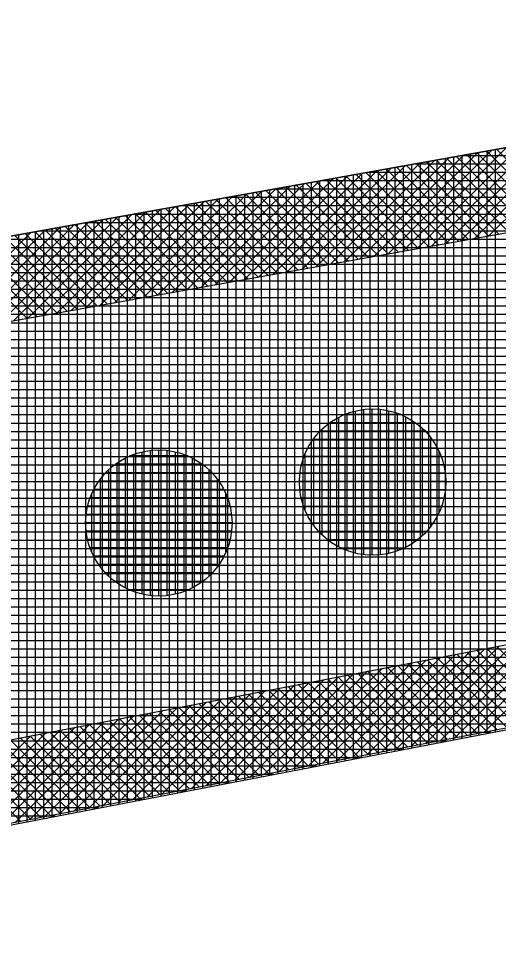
# Model space of a CAD drawing. Extents: x -565346 to -564154, y -1097386 to -1095620.
# Drawn here: x -564789.87 to -564778.39, y -1095788.84 to -1095766.89 of the extents above; entities that cross this region are included whole.
import ezdxf

# ---------------------------------------------------------------- set-up
doc = ezdxf.new("R2010")
doc.units = 0
for name, color, linetype in [('Vrstva 1', 7, 'Continuous'), ('Vrstva 13', 7, 'Continuous'), ('Vrstva 41', 7, 'Continuous'), ('Vrstva 42', 7, 'Continuous'), ('Vrstva 43', 7, 'Continuous'), ('Vrstva 44', 7, 'Continuous')]:
    doc.layers.add(name, color=color, linetype=linetype)

msp = doc.modelspace()

# ---------------------------------------------------------------- linework, layer by layer
at = {"layer": 'Vrstva 1'}
msp.add_line((-564877.52, -1095802.97), (-564694, -1095767.75), dxfattribs=at)
at = {"layer": 'Vrstva 13'}
msp.add_line((-564879.81, -1095788.15), (-564772.2, -1095768.91), dxfattribs=at)
at = {"layer": 'Vrstva 41'}
for p, q in [((-564779.303, -1095772.212), (-564776.828, -1095769.737)), ((-564778.958, -1095772.15), (-564776.484, -1095769.676)), ((-564778.614, -1095772.089), (-564776.139, -1095769.614)), ((-564780.336, -1095772.397), (-564777.862, -1095769.922)), ((-564779.991, -1095772.335), (-564777.517, -1095769.861)), ((-564779.647, -1095772.273), (-564777.173, -1095769.799)), ((-564781.713, -1095772.643), (-564779.239, -1095770.169)), ((-564781.369, -1095772.581), (-564778.895, -1095770.107)), ((-564781.025, -1095772.52), (-564778.55, -1095770.045)), ((-564780.68, -1095772.458), (-564778.206, -1095769.984)), ((-564777.431, -1095771.877), (-564779.155, -1095770.154)), ((-564777.191, -1095771.834), (-564778.915, -1095770.111)), ((-564776.951, -1095771.791), (-564778.675, -1095770.068)), ((-564776.712, -1095771.749), (-564778.435, -1095770.025)), ((-564782.747, -1095772.828), (-564780.272, -1095770.353)), ((-564782.402, -1095772.766), (-564779.928, -1095770.292)), ((-564782.058, -1095772.704), (-564779.584, -1095770.23)), ((-564778.871, -1095772.135), (-564780.595, -1095770.411)), ((-564778.631, -1095772.092), (-564780.355, -1095770.368)), ((-564778.391, -1095772.049), (-564780.115, -1095770.325)), ((-564778.151, -1095772.006), (-564779.875, -1095770.282)), ((-564777.911, -1095771.963), (-564779.635, -1095770.239)), ((-564777.671, -1095771.92), (-564779.395, -1095770.196)), ((-564784.124, -1095773.074), (-564781.65, -1095770.6)), ((-564783.78, -1095773.012), (-564781.306, -1095770.538)), ((-564783.436, -1095772.951), (-564780.961, -1095770.476)), ((-564783.091, -1095772.889), (-564780.617, -1095770.415)), ((-564780.071, -1095772.349), (-564781.794, -1095770.625)), ((-564779.831, -1095772.306), (-564781.555, -1095770.583)), ((-564779.591, -1095772.263), (-564781.315, -1095770.54)), ((-564779.351, -1095772.22), (-564781.075, -1095770.497)), ((-564779.111, -1095772.178), (-564780.835, -1095770.454)), ((-564785.502, -1095773.32), (-564783.028, -1095770.846)), ((-564785.158, -1095773.259), (-564782.683, -1095770.784)), ((-564784.813, -1095773.197), (-564782.339, -1095770.723)), ((-564784.469, -1095773.135), (-564781.995, -1095770.661)), ((-564781.27, -1095772.564), (-564782.994, -1095770.84)), ((-564781.031, -1095772.521), (-564782.754, -1095770.797)), ((-564780.791, -1095772.478), (-564782.514, -1095770.754)), ((-564780.551, -1095772.435), (-564782.274, -1095770.711)), ((-564780.311, -1095772.392), (-564782.034, -1095770.668)), ((-564786.535, -1095773.505), (-564784.061, -1095771.031)), ((-564786.191, -1095773.443), (-564783.717, -1095770.969)), ((-564785.847, -1095773.382), (-564783.372, -1095770.908)), ((-564782.47, -1095772.778), (-564784.194, -1095771.054)), ((-564782.23, -1095772.735), (-564783.954, -1095771.012)), ((-564781.99, -1095772.692), (-564783.714, -1095770.969)), ((-564781.75, -1095772.649), (-564783.474, -1095770.926)), ((-564781.51, -1095772.607), (-564783.234, -1095770.883)), ((-564787.913, -1095773.751), (-564785.439, -1095771.277)), ((-564787.569, -1095773.69), (-564785.094, -1095771.215)), ((-564787.224, -1095773.628), (-564784.75, -1095771.154)), ((-564786.88, -1095773.567), (-564784.406, -1095771.092)), ((-564783.67, -1095772.993), (-564785.394, -1095771.269)), ((-564783.43, -1095772.95), (-564785.154, -1095771.226)), ((-564783.19, -1095772.907), (-564784.914, -1095771.183)), ((-564782.95, -1095772.864), (-564784.674, -1095771.14)), ((-564782.71, -1095772.821), (-564784.434, -1095771.097)), ((-564788.946, -1095773.936), (-564786.472, -1095771.462)), ((-564788.602, -1095773.874), (-564786.128, -1095771.4)), ((-564788.258, -1095773.813), (-564785.783, -1095771.339)), ((-564784.87, -1095773.207), (-564786.593, -1095771.483)), ((-564784.63, -1095773.164), (-564786.353, -1095771.441)), ((-564784.39, -1095773.121), (-564786.113, -1095771.398)), ((-564784.15, -1095773.078), (-564785.873, -1095771.355)), ((-564783.91, -1095773.036), (-564785.634, -1095771.312)), ((-564790.324, -1095774.182), (-564787.85, -1095771.708)), ((-564789.98, -1095774.121), (-564787.505, -1095771.647)), ((-564789.635, -1095774.059), (-564787.161, -1095771.585)), ((-564789.291, -1095773.998), (-564786.817, -1095771.523)), ((-564786.069, -1095773.422), (-564787.793, -1095771.698)), ((-564785.829, -1095773.379), (-564787.553, -1095771.655)), ((-564785.589, -1095773.336), (-564787.313, -1095771.612)), ((-564785.349, -1095773.293), (-564787.073, -1095771.569)), ((-564785.11, -1095773.25), (-564786.833, -1095771.526)), ((-564791.357, -1095774.367), (-564788.883, -1095771.893)), ((-564791.013, -1095774.305), (-564788.539, -1095771.831)), ((-564790.668, -1095774.244), (-564788.194, -1095771.77)), ((-564787.269, -1095773.636), (-564788.993, -1095771.912)), ((-564787.029, -1095773.593), (-564788.753, -1095771.87)), ((-564786.789, -1095773.55), (-564788.513, -1095771.827)), ((-564786.549, -1095773.507), (-564788.273, -1095771.784)), ((-564786.309, -1095773.465), (-564788.033, -1095771.741)), ((-564792.046, -1095774.49), (-564789.572, -1095772.016)), ((-564791.702, -1095774.429), (-564789.227, -1095771.954)), ((-564788.469, -1095773.851), (-564790.192, -1095772.127)), ((-564788.229, -1095773.808), (-564789.953, -1095772.084)), ((-564787.989, -1095773.765), (-564789.713, -1095772.041)), ((-564787.749, -1095773.722), (-564789.473, -1095771.998)), ((-564787.509, -1095773.679), (-564789.233, -1095771.955)), ((-564789.668, -1095774.065), (-564791.392, -1095772.341)), ((-564789.429, -1095774.022), (-564791.152, -1095772.299)), ((-564789.189, -1095773.979), (-564790.912, -1095772.256)), ((-564788.949, -1095773.936), (-564790.672, -1095772.213)), ((-564788.709, -1095773.894), (-564790.432, -1095772.17)), ((-564779.091, -1095784.04), (-564776.622, -1095781.571)), ((-564778.741, -1095783.973), (-564776.272, -1095781.503)), ((-564780.142, -1095784.242), (-564777.672, -1095781.772)), ((-564779.791, -1095784.175), (-564777.322, -1095781.705)), ((-564779.441, -1095784.107), (-564776.972, -1095781.638)), ((-564781.542, -1095784.511), (-564779.072, -1095782.041)), ((-564781.192, -1095784.444), (-564778.722, -1095781.974)), ((-564780.842, -1095784.377), (-564778.372, -1095781.906)), ((-564780.492, -1095784.309), (-564778.022, -1095781.839)), ((-564777.24, -1095783.684), (-564778.913, -1095782.01)), ((-564777.002, -1095783.638), (-564778.676, -1095781.965)), ((-564776.765, -1095783.593), (-564778.438, -1095781.919)), ((-564782.593, -1095784.713), (-564780.122, -1095782.242)), ((-564782.243, -1095784.646), (-564779.772, -1095782.175)), ((-564781.893, -1095784.579), (-564779.422, -1095782.108)), ((-564778.426, -1095783.912), (-564780.1, -1095782.238)), ((-564778.188, -1095783.866), (-564779.862, -1095782.192)), ((-564777.951, -1095783.821), (-564779.625, -1095782.147)), ((-564777.714, -1095783.775), (-564779.388, -1095782.101)), ((-564777.477, -1095783.729), (-564779.15, -1095782.056)), ((-564783.644, -1095784.915), (-564781.172, -1095782.444)), ((-564783.293, -1095784.848), (-564780.822, -1095782.377)), ((-564782.943, -1095784.781), (-564780.472, -1095782.309)), ((-564779.612, -1095784.14), (-564781.286, -1095782.466)), ((-564779.375, -1095784.094), (-564781.049, -1095782.42)), ((-564779.137, -1095784.049), (-564780.811, -1095782.375)), ((-564778.9, -1095784.003), (-564780.574, -1095782.329)), ((-564778.663, -1095783.958), (-564780.337, -1095782.284)), ((-564784.694, -1095785.117), (-564782.222, -1095782.645)), ((-564784.344, -1095785.05), (-564781.872, -1095782.578)), ((-564783.994, -1095784.983), (-564781.522, -1095782.511)), ((-564780.798, -1095784.368), (-564782.473, -1095782.693)), ((-564780.561, -1095784.323), (-564782.235, -1095782.648)), ((-564780.323, -1095784.277), (-564781.998, -1095782.602)), ((-564780.086, -1095784.231), (-564781.761, -1095782.557)), ((-564779.849, -1095784.186), (-564781.523, -1095782.511)), ((-564786.095, -1095785.387), (-564783.622, -1095782.914)), ((-564785.745, -1095785.32), (-564783.272, -1095782.847)), ((-564785.394, -1095785.252), (-564782.922, -1095782.78)), ((-564785.044, -1095785.185), (-564782.572, -1095782.713)), ((-564781.984, -1095784.596), (-564783.659, -1095782.921)), ((-564781.747, -1095784.551), (-564783.422, -1095782.876)), ((-564781.51, -1095784.505), (-564783.184, -1095782.83)), ((-564781.272, -1095784.459), (-564782.947, -1095782.785)), ((-564781.035, -1095784.414), (-564782.71, -1095782.739)), ((-564787.145, -1095785.589), (-564784.672, -1095783.116)), ((-564786.795, -1095785.522), (-564784.322, -1095783.048)), ((-564786.445, -1095785.454), (-564783.972, -1095782.981)), ((-564782.933, -1095784.779), (-564784.608, -1095783.103)), ((-564782.696, -1095784.733), (-564784.371, -1095783.058)), ((-564782.458, -1095784.687), (-564784.134, -1095783.012)), ((-564782.221, -1095784.642), (-564783.896, -1095782.967)), ((-564788.196, -1095785.791), (-564785.722, -1095783.317)), ((-564787.846, -1095785.724), (-564785.372, -1095783.25)), ((-564787.496, -1095785.656), (-564785.022, -1095783.183)), ((-564784.119, -1095785.007), (-564785.795, -1095783.331)), ((-564783.882, -1095784.961), (-564785.557, -1095783.286)), ((-564783.644, -1095784.916), (-564785.32, -1095783.24)), ((-564783.407, -1095784.87), (-564785.083, -1095783.194)), ((-564783.17, -1095784.824), (-564784.846, -1095783.149)), ((-564789.247, -1095785.993), (-564786.772, -1095783.519)), ((-564788.896, -1095785.926), (-564786.422, -1095783.452)), ((-564788.546, -1095785.858), (-564786.072, -1095783.384)), ((-564785.305, -1095785.235), (-564786.981, -1095783.559)), ((-564785.068, -1095785.189), (-564786.744, -1095783.513)), ((-564784.831, -1095785.144), (-564786.507, -1095783.468)), ((-564784.593, -1095785.098), (-564786.269, -1095783.422)), ((-564784.356, -1095785.052), (-564786.032, -1095783.377)), ((-564790.647, -1095786.262), (-564788.172, -1095783.787)), ((-564790.297, -1095786.195), (-564787.822, -1095783.72)), ((-564789.947, -1095786.128), (-564787.472, -1095783.653)), ((-564789.597, -1095786.06), (-564787.122, -1095783.586)), ((-564786.491, -1095785.463), (-564788.168, -1095783.787)), ((-564786.254, -1095785.417), (-564787.93, -1095783.741)), ((-564786.017, -1095785.372), (-564787.693, -1095783.695)), ((-564785.779, -1095785.326), (-564787.456, -1095783.65)), ((-564785.542, -1095785.281), (-564787.218, -1095783.604)), ((-564791.698, -1095786.464), (-564789.222, -1095783.989)), ((-564791.348, -1095786.397), (-564788.872, -1095783.922)), ((-564790.998, -1095786.33), (-564788.522, -1095783.855)), ((-564787.677, -1095785.691), (-564789.354, -1095784.014)), ((-564787.44, -1095785.646), (-564789.117, -1095783.969)), ((-564787.203, -1095785.6), (-564788.88, -1095783.923)), ((-564786.966, -1095785.554), (-564788.642, -1095783.878)), ((-564786.728, -1095785.509), (-564788.405, -1095783.832)), ((-564792.048, -1095786.532), (-564789.572, -1095784.056)), ((-564788.626, -1095785.874), (-564790.303, -1095784.196)), ((-564788.389, -1095785.828), (-564790.066, -1095784.151)), ((-564788.152, -1095785.782), (-564789.829, -1095784.105)), ((-564787.914, -1095785.737), (-564789.591, -1095784.06)), ((-564789.812, -1095786.102), (-564791.49, -1095784.424)), ((-564789.575, -1095786.056), (-564791.253, -1095784.379)), ((-564789.338, -1095786.011), (-564791.015, -1095784.333)), ((-564789.101, -1095785.965), (-564790.778, -1095784.287)), ((-564788.863, -1095785.919), (-564790.541, -1095784.242))]:
    msp.add_line(p, q, dxfattribs=at)
at = {"layer": 'Vrstva 42'}
for points in [[(-564914.4, -1095793.493), (-564914.094, -1095795.47), (-564879.505, -1095790.127), (-564771.848, -1095770.879), (-564727.148, -1095761.474), (-564727.54, -1095759.52), (-564772.2, -1095768.91), (-564879.81, -1095788.15)], [(-564912.15, -1095808.17), (-564912.447, -1095806.136), (-564877.814, -1095800.992), (-564725.004, -1095771.664), (-564724.6, -1095773.56), (-564877.52, -1095802.97)]]:
    msp.add_lwpolyline(points, close=True, dxfattribs=at)
at = {"layer": 'Vrstva 43'}
for p, q in [((-564706.662, -1095770.18), (-564779.303, -1095770.18)), ((-564779.27, -1095770.174), (-564779.27, -1095784.114)), ((-564779.07, -1095770.138), (-564779.07, -1095784.076)), ((-564778.87, -1095770.103), (-564778.87, -1095784.038)), ((-564778.67, -1095770.067), (-564778.67, -1095783.999)), ((-564778.47, -1095770.031), (-564778.47, -1095783.961)), ((-564780.47, -1095770.389), (-564780.47, -1095784.345)), ((-564707.704, -1095770.38), (-564780.422, -1095770.38)), ((-564780.27, -1095770.353), (-564780.27, -1095784.306)), ((-564780.07, -1095770.317), (-564780.07, -1095784.268)), ((-564779.87, -1095770.281), (-564779.87, -1095784.23)), ((-564779.67, -1095770.246), (-564779.67, -1095784.191)), ((-564779.47, -1095770.21), (-564779.47, -1095784.153)), ((-564781.67, -1095770.603), (-564781.67, -1095784.575)), ((-564708.746, -1095770.58), (-564781.54, -1095770.58)), ((-564781.47, -1095770.567), (-564781.47, -1095784.537)), ((-564781.27, -1095770.532), (-564781.27, -1095784.498)), ((-564781.07, -1095770.496), (-564781.07, -1095784.46)), ((-564780.87, -1095770.46), (-564780.87, -1095784.422)), ((-564780.67, -1095770.424), (-564780.67, -1095784.383)), ((-564782.87, -1095770.818), (-564782.87, -1095784.805)), ((-564782.67, -1095770.782), (-564782.67, -1095784.767)), ((-564709.788, -1095770.78), (-564782.659, -1095770.78)), ((-564782.47, -1095770.746), (-564782.47, -1095784.729)), ((-564782.27, -1095770.71), (-564782.27, -1095784.69)), ((-564782.07, -1095770.675), (-564782.07, -1095784.652)), ((-564781.87, -1095770.639), (-564781.87, -1095784.613)), ((-564784.27, -1095771.068), (-564784.27, -1095785.074)), ((-564784.07, -1095771.032), (-564784.07, -1095785.036)), ((-564783.87, -1095770.997), (-564783.87, -1095784.997)), ((-564710.83, -1095770.98), (-564783.778, -1095770.98)), ((-564783.67, -1095770.961), (-564783.67, -1095784.959)), ((-564783.47, -1095770.925), (-564783.47, -1095784.921)), ((-564783.27, -1095770.889), (-564783.27, -1095784.882)), ((-564783.07, -1095770.853), (-564783.07, -1095784.844)), ((-564785.47, -1095771.283), (-564785.47, -1095785.304)), ((-564785.27, -1095771.247), (-564785.27, -1095785.266)), ((-564785.07, -1095771.211), (-564785.07, -1095785.228)), ((-564711.873, -1095771.18), (-564784.896, -1095771.18)), ((-564784.87, -1095771.175), (-564784.87, -1095785.189)), ((-564784.67, -1095771.14), (-564784.67, -1095785.151)), ((-564784.47, -1095771.104), (-564784.47, -1095785.112)), ((-564786.67, -1095771.497), (-564786.67, -1095785.535)), ((-564786.47, -1095771.461), (-564786.47, -1095785.496)), ((-564786.27, -1095771.426), (-564786.27, -1095785.458)), ((-564786.07, -1095771.39), (-564786.07, -1095785.419)), ((-564712.915, -1095771.38), (-564786.015, -1095771.38)), ((-564785.87, -1095771.354), (-564785.87, -1095785.381)), ((-564785.67, -1095771.318), (-564785.67, -1095785.343)), ((-564787.87, -1095771.712), (-564787.87, -1095785.765)), ((-564787.67, -1095771.676), (-564787.67, -1095785.727)), ((-564787.47, -1095771.64), (-564787.47, -1095785.688)), ((-564787.27, -1095771.604), (-564787.27, -1095785.65)), ((-564713.957, -1095771.58), (-564787.133, -1095771.58)), ((-564787.07, -1095771.569), (-564787.07, -1095785.611)), ((-564786.87, -1095771.533), (-564786.87, -1095785.573)), ((-564789.07, -1095771.926), (-564789.07, -1095785.995)), ((-564788.87, -1095771.89), (-564788.87, -1095785.957)), ((-564788.67, -1095771.855), (-564788.67, -1095785.918)), ((-564788.47, -1095771.819), (-564788.47, -1095785.88)), ((-564788.27, -1095771.783), (-564788.27, -1095785.842)), ((-564714.999, -1095771.78), (-564788.252, -1095771.78)), ((-564788.07, -1095771.747), (-564788.07, -1095785.803)), ((-564789.87, -1095772.069), (-564789.87, -1095786.149)), ((-564789.67, -1095772.034), (-564789.67, -1095786.11)), ((-564789.47, -1095771.998), (-564789.47, -1095786.072)), ((-564716.041, -1095771.98), (-564789.371, -1095771.98)), ((-564789.27, -1095771.962), (-564789.27, -1095786.034)), ((-564718.125, -1095772.38), (-564791.608, -1095772.38)), ((-564717.083, -1095772.18), (-564790.489, -1095772.18)), ((-564719.168, -1095772.58), (-564792.726, -1095772.58)), ((-564720.21, -1095772.78), (-564793.845, -1095772.78)), ((-564721.252, -1095772.98), (-564794.964, -1095772.98)), ((-564722.294, -1095773.18), (-564796.082, -1095773.18)), ((-564723.336, -1095773.38), (-564797.201, -1095773.38)), ((-564724.378, -1095773.58), (-564798.319, -1095773.58)), ((-564725.42, -1095773.78), (-564799.438, -1095773.78)), ((-564726.463, -1095773.98), (-564800.557, -1095773.98)), ((-564727.505, -1095774.18), (-564801.675, -1095774.18)), ((-564729.589, -1095774.58), (-564803.913, -1095774.58)), ((-564728.547, -1095774.38), (-564802.794, -1095774.38)), ((-564730.631, -1095774.78), (-564805.031, -1095774.78)), ((-564731.673, -1095774.98), (-564806.15, -1095774.98)), ((-564732.715, -1095775.18), (-564807.268, -1095775.18)), ((-564733.757, -1095775.38), (-564808.387, -1095775.38)), ((-564734.8, -1095775.58), (-564809.506, -1095775.58)), ((-564735.842, -1095775.78), (-564810.624, -1095775.78)), ((-564736.884, -1095775.98), (-564811.743, -1095775.98)), ((-564737.926, -1095776.18), (-564812.861, -1095776.18)), ((-564738.968, -1095776.38), (-564813.98, -1095776.38)), ((-564740.01, -1095776.58), (-564815.099, -1095776.58)), ((-564742.095, -1095776.98), (-564817.336, -1095776.98)), ((-564741.052, -1095776.78), (-564816.217, -1095776.78)), ((-564743.137, -1095777.18), (-564818.454, -1095777.18)), ((-564744.179, -1095777.38), (-564819.573, -1095777.38)), ((-564745.221, -1095777.58), (-564820.692, -1095777.58)), ((-564746.263, -1095777.78), (-564821.81, -1095777.78)), ((-564747.305, -1095777.98), (-564822.929, -1095777.98)), ((-564748.347, -1095778.18), (-564824.047, -1095778.18)), ((-564749.389, -1095778.38), (-564825.166, -1095778.38)), ((-564750.432, -1095778.58), (-564826.285, -1095778.58)), ((-564751.474, -1095778.78), (-564827.403, -1095778.78)), ((-564753.558, -1095779.18), (-564829.64, -1095779.18)), ((-564752.516, -1095778.98), (-564828.522, -1095778.98)), ((-564754.6, -1095779.38), (-564830.759, -1095779.38)), ((-564755.642, -1095779.58), (-564831.878, -1095779.58)), ((-564756.684, -1095779.78), (-564832.996, -1095779.78)), ((-564757.727, -1095779.98), (-564834.115, -1095779.98)), ((-564758.769, -1095780.18), (-564835.234, -1095780.18)), ((-564759.811, -1095780.38), (-564836.352, -1095780.38)), ((-564760.853, -1095780.58), (-564837.471, -1095780.58)), ((-564761.895, -1095780.78), (-564838.589, -1095780.78)), ((-564762.937, -1095780.98), (-564839.708, -1095780.98)), ((-564765.022, -1095781.38), (-564841.945, -1095781.38)), ((-564763.979, -1095781.18), (-564840.827, -1095781.18)), ((-564766.064, -1095781.58), (-564843.064, -1095781.58)), ((-564767.106, -1095781.78), (-564844.182, -1095781.78)), ((-564768.148, -1095781.98), (-564845.301, -1095781.98)), ((-564769.19, -1095782.18), (-564846.42, -1095782.18)), ((-564770.232, -1095782.38), (-564847.538, -1095782.38)), ((-564771.274, -1095782.58), (-564848.657, -1095782.58)), ((-564772.316, -1095782.78), (-564849.775, -1095782.78)), ((-564773.359, -1095782.98), (-564850.894, -1095782.98)), ((-564774.401, -1095783.18), (-564852.013, -1095783.18)), ((-564776.485, -1095783.58), (-564854.25, -1095783.58)), ((-564775.443, -1095783.38), (-564853.131, -1095783.38)), ((-564777.527, -1095783.78), (-564855.368, -1095783.78)), ((-564778.569, -1095783.98), (-564856.487, -1095783.98)), ((-564779.611, -1095784.18), (-564857.606, -1095784.18)), ((-564780.654, -1095784.38), (-564858.724, -1095784.38)), ((-564781.696, -1095784.58), (-564859.843, -1095784.58)), ((-564782.738, -1095784.78), (-564860.961, -1095784.78)), ((-564783.78, -1095784.98), (-564862.08, -1095784.98)), ((-564784.822, -1095785.18), (-564863.199, -1095785.18)), ((-564785.864, -1095785.38), (-564864.317, -1095785.38)), ((-564786.906, -1095785.58), (-564865.436, -1095785.58)), ((-564788.991, -1095785.98), (-564867.673, -1095785.98)), ((-564787.948, -1095785.78), (-564866.555, -1095785.78))]:
    msp.add_line(p, q, dxfattribs=at)
msp.add_lwpolyline([(-564584.17, -1095730.99), (-564361.01, -1095672.63), (-564329.81, -1095662.26), (-564326.21, -1095642.73), (-564394.52, -1095662.95), (-564454.33, -1095677.56), (-564516.6, -1095690.89), (-564574.04, -1095705.03), (-564590.74, -1095715.12), (-564631.48, -1095731.18), (-564693.31, -1095752.31), (-564772.2, -1095768.91), (-564879.81, -1095788.15), (-565039.47, -1095811.86), (-565040.85, -1095849.94), (-565025.81, -1095848.33), (-565025.24, -1095824.91), (-564877.52, -1095802.97), (-564694, -1095767.75), (-564603.8, -1095739.23), (-564594.74, -1095734.52)], close=True, dxfattribs=at)
at = {"layer": 'Vrstva 44'}
for p, q in [((-564781.82, -1095776.286), (-564781.82, -1095779.683)), ((-564781.62, -1095776.249), (-564781.62, -1095779.721)), ((-564781.42, -1095776.236), (-564781.42, -1095779.733)), ((-564781.22, -1095776.244), (-564781.22, -1095779.722)), ((-564781.02, -1095776.278), (-564781.02, -1095779.689)), ((-564780.82, -1095776.336), (-564780.82, -1095779.633)), ((-564782.22, -1095776.437), (-564782.22, -1095779.532)), ((-564780.728, -1095776.37), (-564782.076, -1095776.37)), ((-564782.02, -1095776.347), (-564782.02, -1095779.621)), ((-564780.62, -1095776.421), (-564780.62, -1095779.547)), ((-564780.42, -1095776.538), (-564780.42, -1095779.429)), ((-564780.146, -1095776.77), (-564782.662, -1095776.77)), ((-564782.62, -1095776.727), (-564782.62, -1095779.242)), ((-564780.376, -1095776.57), (-564782.433, -1095776.57)), ((-564782.42, -1095776.561), (-564782.42, -1095779.407)), ((-564780.22, -1095776.698), (-564780.22, -1095779.272)), ((-564779.979, -1095776.97), (-564782.83, -1095776.97)), ((-564782.82, -1095776.955), (-564782.82, -1095779.011)), ((-564780.02, -1095776.916), (-564780.02, -1095779.053)), ((-564786.52, -1095777.215), (-564786.52, -1095780.712)), ((-564779.857, -1095777.17), (-564782.951, -1095777.17)), ((-564787.32, -1095777.412), (-564787.32, -1095780.517)), ((-564785.817, -1095777.36), (-564787.209, -1095777.36)), ((-564787.12, -1095777.323), (-564787.12, -1095780.604)), ((-564786.92, -1095777.264), (-564786.92, -1095780.666)), ((-564786.72, -1095777.228), (-564786.72, -1095780.701)), ((-564786.32, -1095777.225), (-564786.32, -1095780.701)), ((-564786.12, -1095777.26), (-564786.12, -1095780.667)), ((-564785.92, -1095777.32), (-564785.92, -1095780.609)), ((-564785.72, -1095777.406), (-564785.72, -1095780.522)), ((-564779.768, -1095777.37), (-564783.042, -1095777.37)), ((-564783.02, -1095777.317), (-564783.02, -1095778.651)), ((-564779.82, -1095777.244), (-564779.82, -1095778.725)), ((-564785.473, -1095777.56), (-564787.557, -1095777.56)), ((-564787.52, -1095777.534), (-564787.52, -1095780.394)), ((-564785.52, -1095777.525), (-564785.52, -1095780.402)), ((-564779.705, -1095777.57), (-564783.104, -1095777.57)), ((-564785.247, -1095777.76), (-564787.782, -1095777.76)), ((-564787.72, -1095777.697), (-564787.72, -1095780.232)), ((-564785.32, -1095777.687), (-564785.32, -1095780.242)), ((-564779.667, -1095777.77), (-564783.139, -1095777.77)), ((-564785.082, -1095777.96), (-564787.946, -1095777.96)), ((-564787.92, -1095777.923), (-564787.92, -1095780.004)), ((-564785.12, -1095777.91), (-564785.12, -1095780.021)), ((-564779.655, -1095777.97), (-564783.152, -1095777.97)), ((-564788.12, -1095778.273), (-564788.12, -1095779.657)), ((-564784.962, -1095778.16), (-564788.066, -1095778.16)), ((-564784.92, -1095778.245), (-564784.92, -1095779.682)), ((-564779.666, -1095778.17), (-564783.143, -1095778.17)), ((-564784.874, -1095778.36), (-564788.156, -1095778.36)), ((-564779.699, -1095778.37), (-564783.11, -1095778.37)), ((-564784.813, -1095778.56), (-564788.216, -1095778.56)), ((-564779.756, -1095778.57), (-564783.052, -1095778.57)), ((-564784.766, -1095778.96), (-564788.262, -1095778.96)), ((-564784.777, -1095778.76), (-564788.25, -1095778.76)), ((-564779.842, -1095778.77), (-564782.966, -1095778.77)), ((-564779.961, -1095778.97), (-564782.849, -1095778.97)), ((-564784.777, -1095779.16), (-564788.252, -1095779.16)), ((-564780.118, -1095779.17), (-564782.688, -1095779.17)), ((-564784.811, -1095779.36), (-564788.218, -1095779.36)), ((-564780.337, -1095779.37), (-564782.471, -1095779.37)), ((-564784.869, -1095779.56), (-564788.158, -1095779.56)), ((-564780.667, -1095779.57), (-564782.139, -1095779.57)), ((-564784.957, -1095779.76), (-564788.07, -1095779.76)), ((-564785.078, -1095779.96), (-564787.952, -1095779.96)), ((-564785.238, -1095780.16), (-564787.789, -1095780.16)), ((-564785.46, -1095780.36), (-564787.567, -1095780.36)), ((-564785.801, -1095780.56), (-564787.227, -1095780.56))]:
    msp.add_line(p, q, dxfattribs=at)
for centre in [(-564781.404, -1095777.984), (-564786.514, -1095778.964)]:
    msp.add_circle(centre, 1.75, dxfattribs=at)

doc.saveas('drawing.dxf')
